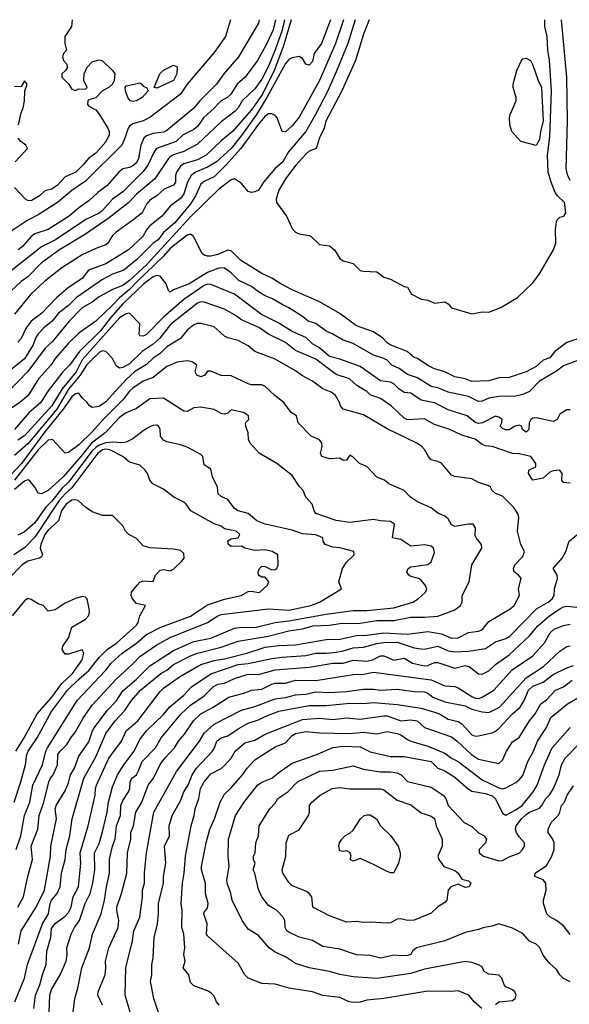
# Model space of a CAD drawing. Header units: metres. Extents: x -46681 to -43747, y -240911 to -237677.
# Tile 746 of 1056: x -46336 to -46255, y -237822 to -237677. Entities that reach past the tile are written whole.
import ezdxf

# ---------------------------------------------------------------- set-up
doc = ezdxf.new("R2010")
doc.units = ezdxf.units.M
doc.layers.add('CONTOUR_INDEX', color=1, linetype='Continuous')
doc.layers.add('CONTOUR_INTER', color=3, linetype='Continuous')

msp = doc.modelspace()

# ---------------------------------------------------------------- linework, layer by layer
at = {"layer": 'CONTOUR_INDEX'}
for points, elevation in [([(-46295.75, -237676.52), (-46296.95, -237680.52), (-46298.26, -237684.02), (-46300.01, -237687.52), (-46301.6, -237689.83), (-46304.4, -237693.02), (-46306.1, -237694.41), (-46308.32, -237696.52), (-46309.6, -237697.2), (-46311.6, -237697.82), (-46312.1, -237698.16), (-46312.66, -237699.02), (-46312.82, -237699.52), (-46312.85, -237700.52), (-46313.1, -237700.96), (-46314.48, -237701.52), (-46315.6, -237702.53), (-46316.6, -237703.18), (-46317.1, -237703.74), (-46317.74, -237705.02), (-46319.1, -237706.14), (-46321.6, -237707.91), (-46322.1, -237708.38), (-46322.79, -237709.52), (-46323.1, -237709.75), (-46324.6, -237710.3), (-46326.6, -237711.25), (-46329.6, -237713.13), (-46332.1, -237715.12), (-46334.15, -237717.02), (-46336.6, -237719.97)], 85), ([(-46328.05, -237676.52), (-46328.17, -237677.52), (-46329.16, -237679.02), (-46329.17, -237680.02), (-46328.89, -237681.02), (-46329.34, -237681.52), (-46329.5, -237682.02), (-46329.37, -237682.52), (-46328.93, -237683.02), (-46328.76, -237683.52), (-46329.06, -237684.02), (-46329.6, -237684.52), (-46329.6, -237685.02), (-46328.6, -237686), (-46328.1, -237686.79), (-46327.6, -237686.95), (-46327.1, -237686.74), (-46326.1, -237686.78), (-46325.84, -237686.52), (-46326.37, -237685.52), (-46326.31, -237684.52), (-46325.84, -237683.52), (-46325.1, -237682.73), (-46324.1, -237682.44), (-46323.6, -237682.58), (-46322.1, -237684.02), (-46321.77, -237684.52), (-46321.89, -237685.52), (-46322.12, -237686.02), (-46322.6, -237686.47), (-46323.61, -237687.02), (-46324.6, -237688.07), (-46325.6, -237688.34), (-46325.75, -237688.52), (-46325.81, -237689.02), (-46325.6, -237689.27), (-46324.6, -237689.81), (-46324.1, -237690.48), (-46322.83, -237692.52), (-46322.6, -237693.02), (-46322.62, -237693.52), (-46323.1, -237694.56), (-46324.6, -237696.21), (-46325.65, -237697.02), (-46326.48, -237698.02), (-46327.55, -237699.02), (-46329.1, -237699.74), (-46330.3, -237701.02), (-46331.1, -237701.54), (-46332.1, -237701.8), (-46332.89, -237702.52), (-46334.1, -237703.24), (-46334.6, -237703.23), (-46334.98, -237703.02), (-46336.6, -237701.29)], 90), ([(-46313.72, -237683.52), (-46313.1, -237683.22), (-46312.6, -237683.46), (-46312.64, -237684.52), (-46313.1, -237685.49), (-46315.6, -237686.61), (-46315.98, -237686.52), (-46315.12, -237684.52), (-46314.6, -237683.98), (-46313.72, -237683.52)], 90), ([(-46335.99, -237692.02), (-46335.6, -237690.25), (-46335.29, -237689.52), (-46335.1, -237688.52), (-46335.04, -237687.02), (-46334.71, -237686.02), (-46335.1, -237685.57), (-46335.6, -237686.36), (-46336.6, -237686.41)], 90), ([(-46318.9, -237686.02), (-46318.1, -237685.85), (-46317.79, -237686.02), (-46317.6, -237686.33), (-46317.1, -237686.55), (-46316.88, -237687.02), (-46317.72, -237688.02), (-46318.56, -237688.52), (-46319.1, -237688.61), (-46319.49, -237688.52), (-46319.87, -237688.02), (-46320.2, -237687.02), (-46320.23, -237686.52), (-46320.1, -237686.3), (-46318.9, -237686.02)], 90), ([(-46336.48, -237697.52), (-46334.67, -237695.52), (-46334.9, -237695.02), (-46335.62, -237694.52), (-46336.05, -237694.02)], 90), ([(-46253.6, -237726.88), (-46255.6, -237727.63), (-46256.6, -237728.39), (-46259.1, -237729.9), (-46260.6, -237731.4), (-46261.6, -237731.87), (-46262.6, -237732.12), (-46265.1, -237732.15), (-46266.6, -237732.4), (-46267.6, -237732.82), (-46268.1, -237732.88), (-46269.6, -237732.16), (-46272.6, -237731.5), (-46274.1, -237730.87), (-46275.1, -237730.68), (-46277.1, -237729.38), (-46278.6, -237728.9), (-46279.83, -237728.02), (-46280.92, -237727.52), (-46281.6, -237726.8), (-46282.09, -237726.52), (-46283.6, -237726.07), (-46286.6, -237724.34), (-46288.1, -237723.83), (-46289.6, -237722.94), (-46290.6, -237722.52), (-46292.1, -237721.39), (-46293.24, -237721.02), (-46294.1, -237720.33), (-46296.1, -237719.04), (-46297.1, -237718.59), (-46298.6, -237717.67), (-46299.6, -237717.3), (-46300.6, -237716.7), (-46301.6, -237715.89), (-46303.46, -237715.02), (-46304.6, -237713.91), (-46305.6, -237713.19), (-46306.1, -237713.14), (-46306.6, -237713.26), (-46308.1, -237713.84), (-46310.79, -237715.52), (-46313.1, -237716.38), (-46313.6, -237716.77), (-46313.84, -237716.52), (-46314.19, -237715.52), (-46315.1, -237714.39), (-46315.6, -237714.31), (-46316.1, -237714.48), (-46317.5, -237715.52), (-46320.6, -237718.46), (-46322.42, -237720.52), (-46323.93, -237722.52), (-46326.98, -237725.52), (-46328.45, -237727.52), (-46329.46, -237728.52), (-46331.74, -237731.52), (-46332.71, -237733.02), (-46334.41, -237734.52), (-46336.6, -237737.01)], 80), ([(-46335.99, -237813.02), (-46335.6, -237811.02), (-46333.37, -237807.52), (-46332.13, -237805.02), (-46331.26, -237800.02), (-46331.24, -237798.52), (-46330.37, -237794.52), (-46330.6, -237793.02), (-46330.43, -237792.52), (-46329.1, -237790.35), (-46328.6, -237789.17), (-46328.33, -237788.02), (-46327.75, -237787.02), (-46327.1, -237785.27), (-46325.6, -237783.12), (-46325.08, -237781.52), (-46324.8, -237781.02), (-46322.91, -237778.52), (-46321.6, -237777.11), (-46320.6, -237775.59), (-46318.6, -237773.9), (-46316.6, -237771.92), (-46313.1, -237769.67), (-46310.1, -237768.34), (-46307.6, -237767.85), (-46304.1, -237766.36), (-46303.1, -237766.18), (-46301.1, -237766.23), (-46298.1, -237765.5), (-46296.1, -237765.28), (-46290.6, -237764.28), (-46286.6, -237763.72), (-46284.6, -237763.72), (-46280.6, -237763.36), (-46277.83, -237762.52), (-46277.01, -237762.02), (-46275.92, -237761.02), (-46275.76, -237760.52), (-46275.99, -237760.02), (-46276.6, -237759.27), (-46277, -237759.02), (-46278.1, -237758.72), (-46278.42, -237758.52), (-46278.7, -237758.02), (-46278.51, -237757.52), (-46278.1, -237757.31), (-46275.6, -237756.93), (-46275.1, -237756.56), (-46274.6, -237755.16), (-46274.74, -237754.52), (-46275.1, -237754.23), (-46276.1, -237754.03), (-46278.1, -237754.24), (-46279.6, -237753.24), (-46280.82, -237753.02), (-46280.53, -237751.02), (-46281.1, -237750.62), (-46282.6, -237750.51), (-46283.6, -237750.3), (-46287.1, -237750.75), (-46289.1, -237750.44), (-46292.1, -237749.43), (-46292.39, -237749.02), (-46292.66, -237748.02), (-46293.58, -237747.02), (-46294, -237746.02), (-46294.6, -237745.38), (-46295.6, -237743.82), (-46297.87, -237742.02), (-46300.5, -237740.52), (-46301.81, -237739.02), (-46302.07, -237738.52), (-46302.11, -237737.52), (-46302.47, -237736.52), (-46302.49, -237736.02), (-46302.01, -237735.52), (-46302.05, -237735.02), (-46302.81, -237734.52), (-46304.6, -237734.1), (-46305.1, -237734.59), (-46305.6, -237734.78), (-46306.1, -237734.66), (-46307.1, -237734.07), (-46309.1, -237733.73), (-46310.1, -237733.84), (-46311.1, -237734.34), (-46311.6, -237734.31), (-46314.6, -237732.39), (-46316.6, -237732.51), (-46318.6, -237733.93), (-46320.1, -237734.56), (-46321.1, -237735.24), (-46323.22, -237737.52), (-46325.21, -237739.02), (-46326.78, -237741.02), (-46329.42, -237744.02), (-46331.6, -237746.03), (-46332.6, -237746.51), (-46333.1, -237746.41), (-46333.58, -237745.52), (-46334.42, -237744.52), (-46334.6, -237744.44), (-46335.1, -237744.64), (-46336.6, -237745.9)], 75), ([(-46323.58, -237822.02), (-46324.26, -237820.52), (-46324.22, -237820.02), (-46323.21, -237817.52), (-46323.08, -237816.52), (-46323.17, -237815.52), (-46322.66, -237813.52), (-46321.28, -237810.52), (-46321.17, -237809.52), (-46321.49, -237808.02), (-46321.47, -237807.52), (-46320.79, -237805.52), (-46319.99, -237802.52), (-46319.9, -237799.52), (-46319.42, -237797.52), (-46319.42, -237796.52), (-46319.02, -237795.52), (-46318.66, -237793.52), (-46317.81, -237792.02), (-46316.86, -237789.52), (-46316.09, -237788.52), (-46315.1, -237786.47), (-46314.4, -237785.52), (-46312.99, -237784.02), (-46312.4, -237783.02), (-46311.51, -237782.02), (-46310.19, -237780.02), (-46309.1, -237779.02), (-46307.25, -237778.02), (-46304.96, -237776.52), (-46302.6, -237775.9), (-46301.6, -237775.49), (-46300.1, -237775.35), (-46298.6, -237774.61), (-46298.1, -237774.49), (-46296.6, -237774.49), (-46295.1, -237774.04), (-46292.1, -237774.06), (-46286.6, -237773.19), (-46285.1, -237773.14), (-46283.6, -237772.85), (-46275.1, -237773.99), (-46273.1, -237774.85), (-46271.6, -237774.98), (-46271.1, -237775.14), (-46269.1, -237776.45), (-46268.6, -237776.67), (-46268.1, -237776.71), (-46267.6, -237776.55), (-46265.87, -237775.52), (-46263.18, -237772.52), (-46260.1, -237770.43), (-46258.38, -237768.52), (-46257.54, -237767.02), (-46256.94, -237766.52), (-46255.6, -237765.97), (-46254.6, -237765.76)], 80), ([(-46265.6, -237821.91), (-46265.1, -237821.5), (-46263.1, -237821.31), (-46262.73, -237821.02), (-46262.58, -237820.52), (-46262.74, -237820.02), (-46263.1, -237819.73), (-46264.1, -237819.29), (-46264.35, -237819.02), (-46264.7, -237818.02), (-46265.1, -237817.6), (-46266.6, -237817.42), (-46267.29, -237817.02), (-46267.6, -237816.36), (-46268.1, -237816.07), (-46269.1, -237815.7), (-46270.1, -237815.57), (-46276.1, -237816.67), (-46278.1, -237817.32), (-46283.1, -237818.05), (-46286.6, -237817.84), (-46288.6, -237817.49), (-46290.1, -237817.03), (-46293.1, -237816.51), (-46295.1, -237815.86), (-46296.6, -237814.87), (-46298.1, -237814.17), (-46299.01, -237813.52), (-46300.6, -237811.72), (-46302.1, -237810.78), (-46303, -237809.52), (-46304.45, -237806.52), (-46304.66, -237805.52), (-46305.21, -237804.02), (-46305.25, -237803.52), (-46304.93, -237801.52), (-46305.08, -237800.02), (-46305.03, -237797.52), (-46303.95, -237794.02), (-46302.7, -237792.02), (-46300.71, -237789.52), (-46300.1, -237789.07), (-46298.6, -237788.52), (-46297.4, -237787.52), (-46295.6, -237786.27), (-46292.1, -237785.06), (-46289.6, -237783.97), (-46288.1, -237783.76), (-46285.6, -237783.87), (-46284.1, -237784.62), (-46281.1, -237785.3), (-46279.1, -237785.29), (-46275.1, -237786.02), (-46274.1, -237787.01), (-46273.1, -237787.42), (-46271.6, -237788.36), (-46269.6, -237790.12), (-46269.1, -237790.41), (-46267.1, -237790.76), (-46266.1, -237791.1), (-46265.6, -237791.55), (-46264.6, -237793.66), (-46264.1, -237793.94), (-46262.6, -237793.16), (-46261.68, -237792.52), (-46260.07, -237790.52), (-46259.46, -237789.52), (-46258.38, -237786.52), (-46257.24, -237784.02), (-46254.6, -237781)], 85)]:
    msp.add_lwpolyline(points, dxfattribs=dict(at, elevation=elevation))
at = {"layer": 'CONTOUR_INTER'}
for points, elevation in [([(-46298.08, -237676.52), (-46298.42, -237678.02), (-46299.35, -237680.02), (-46300.74, -237682.52), (-46302.53, -237685.02), (-46303.73, -237686.02), (-46304.65, -237687.52), (-46305.1, -237687.98), (-46306.1, -237688.52), (-46306.6, -237688.99), (-46307.1, -237689.6), (-46308.7, -237691.02), (-46309.6, -237692.28), (-46310.1, -237692.74), (-46311.7, -237693.52), (-46312.71, -237694.52), (-46315.61, -237695.52), (-46315.98, -237696.02), (-46316.92, -237698.02), (-46317.6, -237698.92), (-46320.6, -237701.93), (-46322.1, -237703.02), (-46323.6, -237704.71), (-46324.1, -237705.08), (-46326.05, -237706.02), (-46330.53, -237709.02), (-46332.6, -237710.05), (-46338.26, -237714.52)], 87), ([(-46286.33, -237676.52), (-46287.42, -237680.02), (-46289.1, -237684.2), (-46290.37, -237687.02), (-46292.16, -237690.52), (-46293.6, -237693.02), (-46296.16, -237696.02), (-46296.98, -237697.52), (-46298.16, -237698.52), (-46299.85, -237700.52), (-46300.6, -237701.67), (-46301.1, -237701.95), (-46301.6, -237702.04), (-46302.1, -237701.87), (-46303.1, -237700.69), (-46304.1, -237700.03), (-46304.6, -237700.14), (-46306.44, -237701.52), (-46310.6, -237705.62), (-46317.1, -237712.72), (-46319.6, -237715.03), (-46320.6, -237715.76), (-46322.1, -237716.37), (-46324.1, -237717.45), (-46325.1, -237718.2), (-46326.6, -237719.04), (-46328.5, -237721.02), (-46330.98, -237724.02), (-46332.05, -237725.02), (-46334.6, -237728.46), (-46337.6, -237731.56)], 82), ([(-46288.02, -237676.52), (-46289.22, -237680.02), (-46291.6, -237685.52), (-46294.6, -237690.91), (-46295.6, -237692.21), (-46296.6, -237693.09), (-46297.1, -237693.03), (-46297.82, -237691.02), (-46298.1, -237690.68), (-46298.6, -237690.41), (-46299.1, -237690.41), (-46299.6, -237690.77), (-46300.6, -237691.96), (-46303.18, -237695.52), (-46305.39, -237698.02), (-46307.1, -237699.72), (-46308.6, -237700.39), (-46309.1, -237700.82), (-46309.89, -237702.52), (-46310.6, -237703.69), (-46312.92, -237706.52), (-46314.6, -237707.95), (-46315.4, -237709.02), (-46316.1, -237709.53), (-46318.6, -237711.97), (-46320.46, -237713.52), (-46322.1, -237714.08), (-46323.6, -237714.9), (-46327.45, -237717.52), (-46328.6, -237718.73), (-46330.1, -237719.83), (-46331.02, -237721.02), (-46332.25, -237722.02), (-46333.1, -237722.9), (-46333.46, -237723.52), (-46333.8, -237724.52), (-46335.1, -237726.58), (-46337.1, -237728.2)], 83), ([(-46296.73, -237676.52), (-46297.1, -237678.05), (-46298.1, -237680.96), (-46299.1, -237683.39), (-46300.1, -237685.31), (-46301.1, -237686.71), (-46303, -237688.52), (-46303.56, -237689.52), (-46304.02, -237690.02), (-46306.1, -237691.61), (-46309.6, -237694.89), (-46311.6, -237695.98), (-46313.1, -237696.47), (-46313.6, -237696.78), (-46313.86, -237697.02), (-46315.86, -237700.02), (-46318.6, -237702.26), (-46319.73, -237703.52), (-46322.6, -237705.77), (-46326.1, -237708.19), (-46329.93, -237710.52), (-46332.6, -237712.44), (-46334.6, -237714.47), (-46335.6, -237715.18), (-46337.1, -237716.59)], 86), ([(-46304.71, -237676.52), (-46305.47, -237679.02), (-46307.1, -237681.37), (-46311.08, -237686.02), (-46312.08, -237687.52), (-46316.6, -237690.95), (-46317.6, -237691.43), (-46319.1, -237691.88), (-46319.6, -237692.23), (-46319.81, -237692.52), (-46320.29, -237694.02), (-46320.75, -237695.02), (-46326.1, -237700.34), (-46328.1, -237701.75), (-46330.22, -237703.52), (-46333.1, -237705.34), (-46334.6, -237706.13), (-46337.1, -237707.78)], 89), ([(-46289.95, -237676.52), (-46291.28, -237680.02), (-46292.37, -237681.52), (-46292.6, -237682.67), (-46293.1, -237683.21), (-46293.6, -237683.08), (-46294.1, -237682.23), (-46294.6, -237681.93), (-46295.6, -237682.14), (-46296.1, -237682.38), (-46296.6, -237682.97), (-46299.35, -237688.02), (-46300.9, -237690.52), (-46303.1, -237693.61), (-46304.63, -237695.52), (-46306.79, -237697.52), (-46308.1, -237698.29), (-46309.89, -237699.02), (-46310.52, -237699.52), (-46311.05, -237700.52), (-46311.6, -237702.24), (-46312.1, -237702.93), (-46313.55, -237704.02), (-46314.84, -237705.52), (-46316.67, -237707.02), (-46317.12, -237707.52), (-46317.64, -237708.52), (-46319.78, -237710.52), (-46323.1, -237712.55), (-46325.67, -237713.52), (-46326.6, -237714.73), (-46328.6, -237716.06), (-46330.34, -237717.52), (-46332.6, -237719.88), (-46334.1, -237721.02), (-46334.84, -237722.02), (-46335.6, -237723.57), (-46336.1, -237724.15)], 84), ([(-46300.5, -237676.52), (-46300.6, -237677.04), (-46303.52, -237682.02), (-46305.69, -237684.52), (-46306.76, -237686.02), (-46309.26, -237688.52), (-46310.1, -237689.6), (-46314.1, -237692.9), (-46314.6, -237693.11), (-46316.1, -237693.3), (-46317.1, -237693.68), (-46317.48, -237694.02), (-46317.94, -237695.02), (-46318.26, -237697.02), (-46318.6, -237697.66), (-46319.1, -237698.11), (-46319.6, -237698.34), (-46320.6, -237698.54), (-46321.18, -237699.02), (-46322.92, -237701.02), (-46324.28, -237702.02), (-46325.6, -237703.27), (-46327.1, -237704.29), (-46328.52, -237705.52), (-46331.6, -237707.47), (-46333.6, -237708.14), (-46334.1, -237708.52), (-46335.39, -237710.02), (-46336.02, -237710.52)], 88), ([(-46284.24, -237676.52), (-46285.1, -237678.68), (-46286.29, -237682.52), (-46288.3, -237687.02), (-46290.63, -237691.52), (-46290.87, -237692.52), (-46291.6, -237693.94), (-46292.05, -237695.52), (-46293.1, -237695.94), (-46293.6, -237696.36), (-46295.08, -237698.02), (-46296.58, -237700.02), (-46297.6, -237701.69), (-46297.97, -237703.02), (-46297.94, -237703.52), (-46296.47, -237705.52), (-46295.6, -237707.34), (-46295.1, -237707.88), (-46294.6, -237708.14), (-46293.1, -237708.37), (-46292.8, -237708.52), (-46291.6, -237709.73), (-46290.1, -237709.92), (-46289.39, -237710.52), (-46288.6, -237711.77), (-46288.1, -237712.11), (-46286.6, -237712.5), (-46285.6, -237713.53), (-46285.1, -237713.66), (-46283.1, -237713.74), (-46282.1, -237714.51), (-46281.1, -237714.84), (-46279.1, -237715.92), (-46278.59, -237716.02), (-46277.99, -237717.02), (-46276.6, -237717.77), (-46275.6, -237717.93), (-46274.6, -237718.36), (-46273.1, -237718.19), (-46272.6, -237718.49), (-46272.1, -237719.04), (-46269.1, -237719.95), (-46267.6, -237719.67), (-46266.6, -237719.68), (-46264.85, -237719.02), (-46262.35, -237717.52), (-46260.1, -237715.36), (-46259.1, -237714.04), (-46257.07, -237710.52), (-46256.72, -237709.52), (-46256.77, -237707.52), (-46256.6, -237706.35), (-46256.46, -237706.02), (-46256.1, -237705.68), (-46255.53, -237705.52), (-46255.25, -237705.02), (-46255.46, -237703.52), (-46256.49, -237702.52), (-46256.8, -237702.02), (-46257.42, -237700.52), (-46257.83, -237699.02), (-46257.94, -237696.52), (-46257.6, -237693.82), (-46257.33, -237687.02), (-46257.63, -237682.52), (-46257.91, -237681.02), (-46257.97, -237679.02), (-46258.34, -237677.52), (-46258.34, -237676.52)], 81), ([(-46254.6, -237700.28), (-46254.96, -237699.52), (-46255.19, -237698.52), (-46254.99, -237691.52), (-46255.09, -237685.02), (-46255.9, -237676.52)], 82), ([(-46261.79, -237682.52), (-46261.6, -237682.28), (-46261.1, -237682.22), (-46260.46, -237682.52), (-46260.1, -237683.22), (-46259.33, -237685.52), (-46258.81, -237686.52), (-46258.6, -237691.52), (-46258.99, -237693.02), (-46259.1, -237694.2), (-46259.6, -237695.11), (-46261.86, -237694.52), (-46263.19, -237693.02), (-46263.49, -237692.02), (-46263.57, -237691.02), (-46263.45, -237690.52), (-46262.58, -237688.52), (-46262.58, -237688.02), (-46262.99, -237686.52), (-46262.99, -237686.02), (-46262.45, -237684.02), (-46261.79, -237682.52)], 81), ([(-46253.18, -237723.52), (-46255.1, -237724.2), (-46256.86, -237725.52), (-46257.6, -237726.45), (-46258.6, -237726.78), (-46259.6, -237727.74), (-46261.1, -237728.49), (-46263.6, -237729.35), (-46265.1, -237729.4), (-46266.6, -237729.82), (-46269.1, -237729.91), (-46270.1, -237729.52), (-46271.6, -237729.27), (-46273.08, -237728.52), (-46274.6, -237728.07), (-46275.6, -237727.58), (-46277.1, -237726.54), (-46277.6, -237726.4), (-46278.64, -237725.52), (-46281.16, -237724.52), (-46281.6, -237724.25), (-46282.23, -237723.52), (-46283.6, -237722.62), (-46286.1, -237721.72), (-46288.6, -237719.89), (-46291.6, -237718.19), (-46295.6, -237716.38), (-46297.29, -237715.52), (-46298.6, -237714.68), (-46300.1, -237713.99), (-46303.23, -237712.02), (-46304.6, -237710.62), (-46305.1, -237710.57), (-46306.6, -237711.2), (-46307.6, -237711.43), (-46308.1, -237711.45), (-46308.6, -237711.3), (-46308.91, -237711.02), (-46310.15, -237708.52), (-46310.6, -237708.18), (-46311.1, -237708.34), (-46313.6, -237710.28), (-46314.6, -237711.43), (-46318.6, -237715.25), (-46319.6, -237716.37), (-46321.1, -237717.57), (-46322.1, -237718.68), (-46324.6, -237721.04), (-46327.1, -237722.8), (-46328.6, -237724.27), (-46330.59, -237726.52), (-46331.24, -237727.52), (-46333.06, -237729.52), (-46334.58, -237732.02), (-46335.8, -237733.02), (-46338.1, -237734.6)], 81), ([(-46254.6, -237734.1), (-46255.1, -237734.1), (-46256.1, -237734.76), (-46256.52, -237735.52), (-46257.1, -237735.85), (-46259.6, -237735.32), (-46260.1, -237735.35), (-46260.38, -237735.52), (-46260.67, -237736.02), (-46260.69, -237737.02), (-46261.1, -237737.4), (-46261.63, -237737.02), (-46261.79, -237736.52), (-46262.1, -237736.39), (-46262.69, -237736.52), (-46263.6, -237737.05), (-46264.1, -237737.05), (-46264.6, -237736.86), (-46264.92, -237736.52), (-46264.69, -237736.02), (-46264.63, -237735.52), (-46265.1, -237735.21), (-46265.6, -237735.07), (-46267.53, -237736.02), (-46268.1, -237736.12), (-46268.6, -237735.99), (-46269.79, -237735.02), (-46272.6, -237734.13), (-46274.6, -237733.08), (-46276.6, -237732.67), (-46278.1, -237731.68), (-46279.1, -237731.54), (-46279.9, -237731.02), (-46280.6, -237730.28), (-46281.1, -237730.05), (-46282.6, -237729.83), (-46285.6, -237727.71), (-46288.6, -237726.63), (-46290.1, -237726.23), (-46291.6, -237724.95), (-46292.6, -237724.36), (-46293.6, -237723.42), (-46295.6, -237722.57), (-46297.6, -237721.32), (-46300.14, -237720.02), (-46304.14, -237717.02), (-46307.6, -237715.6), (-46308.1, -237715.57), (-46308.6, -237715.74), (-46311.6, -237717.81), (-46314.6, -237720.45), (-46317.08, -237723.02), (-46317.6, -237723.24), (-46318.1, -237723.19), (-46318.21, -237723.02), (-46318.1, -237721.43), (-46319.6, -237719.86), (-46320.1, -237719.94), (-46321.1, -237720.55), (-46326.6, -237726.73), (-46327.48, -237728.52), (-46329.57, -237731.02), (-46331.06, -237733.52), (-46335.1, -237737.95), (-46336.1, -237738.6)], 79), ([(-46254.6, -237744.95), (-46255.6, -237744.84), (-46255.83, -237744.52), (-46255.8, -237743.52), (-46256.1, -237743.04), (-46257.1, -237743.12), (-46257.6, -237743.32), (-46258.6, -237744.22), (-46260.1, -237744.5), (-46260.76, -237743.52), (-46260.68, -237743.02), (-46259.68, -237742.52), (-46259.65, -237742.02), (-46260.39, -237741.02), (-46262.1, -237740.63), (-46263.1, -237740.56), (-46266.1, -237739.54), (-46267.1, -237739.41), (-46267.6, -237739.23), (-46268.6, -237738.46), (-46270.6, -237737.87), (-46272.33, -237737.02), (-46274.6, -237736.26), (-46276.1, -237735.45), (-46278.6, -237735.57), (-46279.1, -237735.35), (-46281.03, -237733.52), (-46282.6, -237732.46), (-46284.1, -237731.92), (-46284.6, -237731.41), (-46286.05, -237730.52), (-46287.17, -237729.52), (-46289.1, -237728.9), (-46292.1, -237726.66), (-46295.1, -237725.34), (-46296.6, -237724.19), (-46299.1, -237722.96), (-46300.45, -237722.02), (-46303.1, -237720.84), (-46304.1, -237720.08), (-46305.6, -237719.27), (-46308.6, -237718.2), (-46309.1, -237718.19), (-46309.6, -237718.35), (-46313.56, -237721.52), (-46315.16, -237723.52), (-46316.1, -237724.4), (-46317.75, -237725.52), (-46319.6, -237727.31), (-46320.6, -237727.86), (-46321.1, -237727.95), (-46321.6, -237727.61), (-46322.1, -237726.55), (-46323.1, -237725.53), (-46323.6, -237725.39), (-46324.1, -237725.67), (-46325.95, -237727.52), (-46326.87, -237729.02), (-46328.6, -237731.05), (-46330.35, -237734.02), (-46334.6, -237739.15), (-46336.6, -237740.84)], 78), ([(-46333.74, -237822.52), (-46333.47, -237820.52), (-46332.86, -237819.02), (-46332.47, -237817.52), (-46331.92, -237816.02), (-46331.81, -237814.02), (-46331.21, -237812.02), (-46331.1, -237810.67), (-46330.6, -237809.95), (-46329.1, -237808.89), (-46328.6, -237808.31), (-46328.23, -237807.52), (-46327.9, -237806.02), (-46327.12, -237804.52), (-46326.79, -237801.02), (-46326.89, -237799.52), (-46325.69, -237795.52), (-46324.67, -237791.02), (-46324.63, -237790.02), (-46324.48, -237789.52), (-46322.66, -237785.52), (-46320.77, -237783.02), (-46320.11, -237781.52), (-46318.4, -237780.02), (-46315.1, -237775.71), (-46314.6, -237775.22), (-46312.26, -237773.52), (-46309.1, -237771.72), (-46307.1, -237771.11), (-46305.6, -237770.86), (-46302.3, -237770.02), (-46299.6, -237769.18), (-46297.6, -237768.93), (-46295.1, -237768.82), (-46290.6, -237768), (-46288.6, -237767.99), (-46286.1, -237767.41), (-46284.6, -237767.4), (-46282.1, -237767.04), (-46278.6, -237767.25), (-46275.6, -237766.82), (-46273.6, -237767.2), (-46272.1, -237767.81), (-46271.1, -237767.78), (-46269.6, -237767), (-46268.1, -237766.79), (-46267.6, -237766.59), (-46266.6, -237765.39), (-46263.47, -237763.52), (-46262.86, -237763.02), (-46262.07, -237761.52), (-46262.21, -237760.52), (-46261.85, -237759.02), (-46262.24, -237758.52), (-46262.87, -237758.02), (-46262.97, -237757.52), (-46262.76, -237757.02), (-46261.6, -237755.78), (-46261.32, -237755.02), (-46261.88, -237754.02), (-46262.38, -237752.02), (-46262.17, -237750.02), (-46262.28, -237749.52), (-46262.91, -237748.52), (-46264.6, -237746.87), (-46265.6, -237746.46), (-46266.13, -237746.02), (-46266.37, -237745.52), (-46266.6, -237745.36), (-46268.1, -237744.87), (-46269.1, -237744.3), (-46271.6, -237743.97), (-46272.1, -237743.76), (-46273.6, -237741.99), (-46274.1, -237741.73), (-46275.1, -237741.48), (-46275.52, -237741.02), (-46276.1, -237739.96), (-46276.49, -237739.52), (-46277.22, -237739.02), (-46281.6, -237736.9), (-46285.1, -237734.85), (-46288.07, -237734.02), (-46288.48, -237733.52), (-46288.61, -237733.02), (-46289.21, -237732.02), (-46289.88, -237731.52), (-46291.1, -237731.01), (-46292.6, -237729.87), (-46294.1, -237729.11), (-46295.1, -237728.35), (-46298.1, -237726.64), (-46301.1, -237725.5), (-46302.1, -237724.69), (-46303.6, -237723.86), (-46305.1, -237723.48), (-46305.6, -237723.23), (-46307.1, -237721.85), (-46309.1, -237721.37), (-46309.6, -237721.36), (-46310.1, -237721.55), (-46311.1, -237722.37), (-46312.1, -237723.6), (-46314.1, -237724.83), (-46315.1, -237725.82), (-46316.1, -237726.48), (-46317.1, -237727.43), (-46318.86, -237728.52), (-46320.1, -237729.62), (-46323.1, -237732.95), (-46324.1, -237733.62), (-46325.1, -237733.79), (-46325.52, -237733.52), (-46325.84, -237733.02), (-46326.6, -237732.37), (-46327.1, -237731.67), (-46327.6, -237731.76), (-46328.1, -237732.18), (-46329.38, -237734.02), (-46332.1, -237737.35), (-46335.56, -237742.02), (-46337.1, -237743.71)], 77), ([(-46336.53, -237821.52), (-46335.12, -237818.02), (-46334.68, -237816.02), (-46332.43, -237810.02), (-46331.56, -237808.52), (-46331.32, -237807.02), (-46331.1, -237806.5), (-46330.27, -237805.52), (-46329.83, -237804.52), (-46329.66, -237802.52), (-46329.1, -237800.52), (-46328.97, -237799.02), (-46328.43, -237797.02), (-46328.07, -237794.52), (-46326.37, -237788.52), (-46324.6, -237785.33), (-46323.1, -237781.89), (-46321.72, -237780.02), (-46320.31, -237778.52), (-46319.31, -237777.02), (-46317.98, -237775.52), (-46314.97, -237773.02), (-46314.1, -237772.53), (-46313.1, -237771.73), (-46310.6, -237770.42), (-46309.6, -237770.05), (-46306.1, -237769.18), (-46303.6, -237768.28), (-46299.14, -237767.52), (-46296.1, -237766.76), (-46294.1, -237766.47), (-46292.57, -237766.02), (-46290.1, -237765.89), (-46288.6, -237765.67), (-46285.6, -237765.61), (-46283.1, -237765.24), (-46280.6, -237765.24), (-46278.1, -237764.75), (-46276.1, -237764.75), (-46274.1, -237764.59), (-46271.6, -237763.63), (-46270.8, -237763.02), (-46270.55, -237762.52), (-46270.54, -237761.52), (-46269.51, -237759.52), (-46269.11, -237757.02), (-46267.65, -237754.52), (-46267.66, -237754.02), (-46268.47, -237753.02), (-46268.6, -237752.69), (-46268.57, -237751.52), (-46268.89, -237751.02), (-46269.6, -237750.98), (-46271.6, -237751.32), (-46272.1, -237751.1), (-46272.6, -237750.22), (-46273.1, -237749.84), (-46274.1, -237749.39), (-46275.1, -237748.58), (-46277.1, -237747.7), (-46278.14, -237747.02), (-46279.1, -237746.01), (-46281.37, -237745.02), (-46281.99, -237744.52), (-46283.1, -237744.05), (-46284.6, -237742.5), (-46285.67, -237742.02), (-46286.6, -237741.1), (-46287.1, -237740.82), (-46287.6, -237741.54), (-46288.1, -237741.62), (-46288.6, -237741.26), (-46290.1, -237741.33), (-46291.26, -237741.02), (-46291.42, -237740.52), (-46291.17, -237739.52), (-46291.23, -237739.02), (-46291.6, -237738.54), (-46292.83, -237738.02), (-46294.74, -237736.02), (-46294.99, -237735.02), (-46295.77, -237734.52), (-46296.84, -237733.02), (-46298.17, -237732.02), (-46299.6, -237730.69), (-46300.1, -237730.41), (-46301.6, -237730.42), (-46302.1, -237730.29), (-46304.6, -237729.08), (-46306.1, -237729.06), (-46307.6, -237728.43), (-46308.1, -237728.43), (-46308.5, -237729.02), (-46309.1, -237729.26), (-46309.67, -237729.02), (-46309.94, -237728.52), (-46309.66, -237727.52), (-46310.37, -237727.02), (-46311.1, -237726.86), (-46312.6, -237727.09), (-46314.1, -237727.74), (-46316.1, -237729.32), (-46317.6, -237729.89), (-46319.1, -237730.91), (-46319.6, -237731.36), (-46320.6, -237732.66), (-46323.52, -237735.52), (-46325.1, -237737.35), (-46327.1, -237739.3), (-46328.6, -237740.4), (-46329.1, -237740.5), (-46330.98, -237738.52), (-46331.6, -237738.58), (-46333.1, -237740.04), (-46336.56, -237744.52)], 76), ([(-46336.07, -237807.52), (-46335.26, -237806.02), (-46334.62, -237803.02), (-46333.92, -237800.52), (-46334.13, -237798.52), (-46333.12, -237796.02), (-46332.96, -237794.02), (-46332.24, -237792.02), (-46331.5, -237789.02), (-46331.27, -237788.52), (-46330.86, -237788.02), (-46330.23, -237786.52), (-46330.18, -237785.02), (-46329.86, -237784.52), (-46328.87, -237783.52), (-46328.28, -237782.52), (-46327.6, -237781.66), (-46326.42, -237779.52), (-46325.1, -237777.74), (-46321.6, -237773.87), (-46319.1, -237771.61), (-46318.09, -237770.52), (-46315.6, -237768.82), (-46313.6, -237767.72), (-46308.11, -237765.52), (-46306.6, -237764.52), (-46306.1, -237764.32), (-46299.1, -237763.48), (-46296.1, -237763.68), (-46292.88, -237763.02), (-46291.6, -237762.52), (-46288.35, -237760.52), (-46288.71, -237759.52), (-46288.17, -237757.52), (-46287.6, -237756.63), (-46286.45, -237755.52), (-46286.53, -237755.02), (-46288.6, -237754.49), (-46289.6, -237754.4), (-46290.76, -237754.02), (-46291.05, -237753.52), (-46291.09, -237753.02), (-46292.1, -237752.56), (-46294.1, -237752.4), (-46295.6, -237751.89), (-46299.6, -237751.02), (-46300.81, -237750.52), (-46302.1, -237749.43), (-46303.6, -237749.05), (-46304.1, -237748.69), (-46305.1, -237747.35), (-46306.1, -237746.9), (-46306.51, -237746.52), (-46306.62, -237745.52), (-46307.35, -237744.02), (-46307.6, -237742.86), (-46308.6, -237742.26), (-46308.8, -237741.02), (-46309.1, -237740.69), (-46311.1, -237739.62), (-46312.1, -237739.26), (-46314.1, -237738.86), (-46314.6, -237738.6), (-46315.05, -237738.02), (-46315.1, -237736.95), (-46315.31, -237736.52), (-46315.6, -237736.4), (-46316.1, -237736.44), (-46316.6, -237736.65), (-46317.6, -237737.2), (-46319.1, -237738.4), (-46320.1, -237738.87), (-46320.6, -237738.97), (-46322.1, -237738.88), (-46323.1, -237738.98), (-46324.1, -237739.34), (-46324.6, -237739.67), (-46325.1, -237740.18), (-46328.6, -237744.8), (-46329.6, -237745.72), (-46331.1, -237747.63), (-46332.01, -237748.52), (-46333.6, -237750.78), (-46335.1, -237752.14), (-46336.1, -237752.62)], 74), ([(-46336.32, -237799.02), (-46335.64, -237797.02), (-46335.09, -237794.02), (-46334.32, -237792.02), (-46333.89, -237789.52), (-46332.47, -237786.52), (-46331.96, -237784.52), (-46331.71, -237784.02), (-46327.33, -237777.02), (-46323.1, -237772.57), (-46322.32, -237771.52), (-46320.7, -237770.02), (-46318.6, -237768.56), (-46317.1, -237767.31), (-46315.1, -237766.25), (-46310.6, -237764.56), (-46308.1, -237762.93), (-46305.6, -237762.07), (-46303.14, -237761.52), (-46302.1, -237760.96), (-46301.6, -237760.91), (-46300.6, -237761.1), (-46300.36, -237761.02), (-46299.27, -237760.02), (-46299.08, -237759.52), (-46299.6, -237758.83), (-46300.1, -237758.8), (-46300.59, -237758.52), (-46300.62, -237758.02), (-46300.44, -237757.52), (-46300.1, -237757.2), (-46299.6, -237757.27), (-46298.6, -237757.75), (-46298.1, -237757.71), (-46297.88, -237757.52), (-46297.68, -237757.02), (-46297.71, -237755.52), (-46298.58, -237755.02), (-46299.6, -237754.78), (-46301.1, -237754.89), (-46302.6, -237754.53), (-46303.1, -237754.26), (-46304.6, -237754.27), (-46305.01, -237754.02), (-46305.1, -237753.47), (-46304.6, -237753.16), (-46303.6, -237753.02), (-46303.33, -237752.52), (-46303.87, -237752.02), (-46305.6, -237751.71), (-46306.1, -237751.29), (-46307.1, -237750.94), (-46310.58, -237749.02), (-46311.24, -237748.02), (-46311.6, -237747.73), (-46313.08, -237747.02), (-46314.6, -237745.82), (-46316.16, -237745.02), (-46316.62, -237744.52), (-46316.98, -237743.52), (-46317.31, -237743.02), (-46318.1, -237742.28), (-46319.6, -237741.85), (-46320.58, -237741.02), (-46322.51, -237740.02), (-46323.1, -237739.94), (-46323.6, -237740.03), (-46324.26, -237740.52), (-46328.1, -237745.63), (-46329.12, -237746.52), (-46330, -237747.52), (-46333.6, -237752.94), (-46335.1, -237754.51), (-46336.67, -237755.52)], 73), ([(-46336.64, -237792.02), (-46335.66, -237789.02), (-46334.98, -237786.52), (-46334.77, -237785.02), (-46334.56, -237784.52), (-46333.22, -237782.52), (-46331.1, -237778.67), (-46328.75, -237775.52), (-46327.1, -237773.86), (-46325.6, -237772.6), (-46324.1, -237770.7), (-46322.89, -237769.52), (-46321.49, -237768.52), (-46318.6, -237765.92), (-46318.34, -237765.52), (-46318.09, -237764.52), (-46317.27, -237763.02), (-46318.6, -237762.69), (-46319.18, -237762.02), (-46319.38, -237761.52), (-46319.31, -237761.02), (-46318.5, -237760.02), (-46318.1, -237759.56), (-46317.6, -237759.35), (-46316.1, -237759.44), (-46315.76, -237758.52), (-46315.1, -237757.79), (-46314.6, -237757.68), (-46313.6, -237757.88), (-46313.1, -237757.62), (-46311.92, -237756.52), (-46311.57, -237756.02), (-46311.6, -237755.33), (-46312.1, -237754.87), (-46313.1, -237754.67), (-46316.6, -237754.51), (-46317.6, -237754.19), (-46318.6, -237753.13), (-46319.71, -237752.52), (-46320.19, -237752.02), (-46320.6, -237751.26), (-46322.1, -237749.74), (-46323.6, -237749.72), (-46325.1, -237749.2), (-46326.1, -237748.51), (-46327.21, -237747.52), (-46327.6, -237747.38), (-46328.1, -237747.43), (-46328.97, -237748.02), (-46329.66, -237749.02), (-46330.09, -237750.52), (-46331.6, -237751.88), (-46332.1, -237752.5), (-46332.71, -237754.02), (-46332.78, -237754.52), (-46332.43, -237755.52), (-46332.6, -237755.81), (-46332.88, -237756.02), (-46334.6, -237756.44), (-46335.43, -237757.02), (-46337.41, -237759.02)], 72), ([(-46331.47, -237823.02), (-46331.38, -237820.52), (-46331.1, -237819.71), (-46329.84, -237817.52), (-46328.94, -237815.52), (-46328.79, -237814.52), (-46328.87, -237813.52), (-46328.2, -237811.52), (-46327.73, -237810.52), (-46327.01, -237809.52), (-46326.14, -237807.02), (-46325.43, -237805.52), (-46325.03, -237804.02), (-46324.74, -237802.02), (-46324.77, -237799.52), (-46324.1, -237798.12), (-46323.6, -237796.44), (-46322.89, -237793.52), (-46322.73, -237792.02), (-46322.1, -237789.77), (-46321.36, -237788.02), (-46320.47, -237786.52), (-46318.94, -237784.52), (-46318.1, -237782.77), (-46317.1, -237781.52), (-46314.6, -237779.09), (-46313.7, -237778.02), (-46311.6, -237776.23), (-46310.48, -237775.02), (-46307.6, -237773.08), (-46303.6, -237771.7), (-46302.1, -237771.58), (-46298.6, -237770.84), (-46297.1, -237770.65), (-46293.6, -237770.37), (-46292.1, -237770.06), (-46290.6, -237770.06), (-46289.1, -237769.89), (-46288.1, -237769.71), (-46286.6, -237769.24), (-46285.1, -237769.17), (-46283.1, -237768.6), (-46282.1, -237768.47), (-46280.1, -237768.43), (-46277.6, -237769.26), (-46276.6, -237769.42), (-46276.1, -237769.43), (-46274.1, -237768.99), (-46272.6, -237769.7), (-46271.6, -237769.82), (-46269.6, -237769.76), (-46267.1, -237769.33), (-46265.6, -237768.35), (-46264.1, -237767.87), (-46263.48, -237767.52), (-46259.59, -237763.52), (-46257.87, -237762.52), (-46257.27, -237762.02), (-46256.94, -237761.52), (-46256.9, -237760.52), (-46256.47, -237759.02), (-46256.53, -237758.52), (-46257.12, -237757.52), (-46255.79, -237756.02), (-46255.24, -237755.02), (-46254.74, -237753.52), (-46253.6, -237752.57)], 78), ([(-46336.4, -237784.52), (-46335.15, -237782.52), (-46333.24, -237779.02), (-46331.09, -237776.52), (-46329.6, -237774.52), (-46328.02, -237773.02), (-46326.6, -237771.02), (-46326.33, -237770.02), (-46326.6, -237769.56), (-46328.6, -237770.21), (-46329.1, -237770.17), (-46329.53, -237769.52), (-46329.45, -237769.02), (-46328.6, -237767.76), (-46328.1, -237766.19), (-46326.12, -237765.02), (-46325.67, -237764.52), (-46325.53, -237764.02), (-46325.58, -237763.52), (-46325.87, -237762.02), (-46326.1, -237761.79), (-46326.6, -237761.68), (-46327.6, -237761.97), (-46329.1, -237762.64), (-46330.6, -237763.65), (-46331.6, -237763.85), (-46332.36, -237763.02), (-46333.1, -237762.78), (-46334.1, -237762.1), (-46334.6, -237761.99), (-46335.1, -237762.3), (-46336.91, -237764.52)], 71), ([(-46327.93, -237823.02), (-46327.67, -237821.02), (-46327.23, -237819.52), (-46326.62, -237816.52), (-46325.5, -237813.52), (-46325.06, -237811.52), (-46323.78, -237808.52), (-46323.28, -237806.52), (-46323.02, -237804.52), (-46322.55, -237802.52), (-46322.58, -237800.52), (-46322.11, -237798.52), (-46321.71, -237797.52), (-46321.54, -237795.52), (-46320.94, -237794.02), (-46320.9, -237792.52), (-46320.6, -237791.77), (-46319.74, -237790.52), (-46319.55, -237790.02), (-46319.53, -237789.02), (-46319.27, -237788.52), (-46318.6, -237787.98), (-46318.31, -237787.52), (-46317.75, -237786.02), (-46315.78, -237784.02), (-46314.96, -237782.52), (-46311.97, -237779.02), (-46310.6, -237777.7), (-46308.6, -237776.35), (-46307.29, -237775.02), (-46306.6, -237774.6), (-46305.6, -237774.49), (-46304.1, -237773.76), (-46302.1, -237773.16), (-46300.6, -237773.18), (-46298.1, -237772.51), (-46293.1, -237772.09), (-46289.6, -237771.53), (-46288.1, -237771.5), (-46286.6, -237771.07), (-46284.6, -237771.24), (-46283.76, -237771.02), (-46282.6, -237770.45), (-46282.1, -237770.43), (-46280.6, -237771.07), (-46279.1, -237770.78), (-46277.85, -237771.52), (-46276.1, -237771.91), (-46275.6, -237771.86), (-46274.6, -237771.42), (-46274.1, -237771.41), (-46271.6, -237772.26), (-46270.1, -237771.84), (-46269.48, -237772.02), (-46268.1, -237773.08), (-46267.6, -237773.12), (-46266.6, -237772.64), (-46265.6, -237771.73), (-46263.6, -237770.29), (-46260.63, -237767.52), (-46259.38, -237766.02), (-46257.64, -237764.52), (-46256.11, -237763.52), (-46255.6, -237763.21), (-46255.1, -237763.09), (-46253.6, -237763.23)], 79), ([(-46319.39, -237823.52), (-46320.23, -237820.52), (-46320.17, -237816.52), (-46319.15, -237812.52), (-46318.95, -237811.02), (-46318.1, -237809.01), (-46317.69, -237806.02), (-46317.68, -237805.02), (-46317.38, -237804.02), (-46317.42, -237802.52), (-46317.08, -237799.52), (-46316.03, -237793.52), (-46312.69, -237787.52), (-46309.27, -237783.02), (-46308.6, -237781.86), (-46307.1, -237780.52), (-46303.1, -237778.44), (-46301.1, -237777.92), (-46298.1, -237776.77), (-46296.6, -237776.57), (-46295.1, -237776.18), (-46293.6, -237776.09), (-46292.1, -237775.75), (-46290.1, -237775.86), (-46287.6, -237775.7), (-46285.1, -237775.35), (-46283.6, -237775.36), (-46282.6, -237775.5), (-46280.1, -237775.38), (-46277.6, -237775.72), (-46276.1, -237775.75), (-46275.6, -237775.95), (-46274.86, -237776.52), (-46273.1, -237777.25), (-46270.1, -237777.83), (-46269.1, -237778.29), (-46267.6, -237778.71), (-46266.6, -237778.79), (-46265.02, -237778.02), (-46261.1, -237773.68), (-46258.51, -237772.02), (-46256.1, -237769.77), (-46255.1, -237769.05), (-46254.6, -237768.94)], 81), ([(-46315.18, -237823.52), (-46316, -237821.02), (-46316.51, -237818.52), (-46316.34, -237817.52), (-46316.33, -237816.02), (-46316.14, -237815.02), (-46315.95, -237812.02), (-46315.49, -237810.02), (-46315.33, -237808.52), (-46315.31, -237807.02), (-46314.62, -237804.02), (-46314.6, -237803.02), (-46314.25, -237801.02), (-46314.47, -237798.52), (-46313.71, -237797.02), (-46313.76, -237795.52), (-46313.3, -237794.02), (-46312.1, -237791.84), (-46311.59, -237790.52), (-46310.94, -237789.52), (-46310.35, -237788.02), (-46309.74, -237787.02), (-46307.38, -237784.52), (-46307.05, -237784.02), (-46306.72, -237783.02), (-46306.11, -237782.52), (-46305.1, -237782.25), (-46303.6, -237781.19), (-46302.1, -237780.4), (-46300.6, -237779.89), (-46299.6, -237779.37), (-46297.6, -237778.59), (-46293.1, -237777.76), (-46290.6, -237777.78), (-46287.1, -237777.41), (-46285.1, -237777.47), (-46283.6, -237777.34), (-46280.1, -237777.63), (-46276.6, -237778.15), (-46274.6, -237778.74), (-46273.87, -237779.02), (-46272.6, -237779.77), (-46271.1, -237780.15), (-46270.6, -237780.47), (-46269.1, -237782.1), (-46268.6, -237782.3), (-46268.1, -237782.24), (-46266.1, -237781.8), (-46265.6, -237781.58), (-46265.1, -237781.16), (-46263.1, -237779.02), (-46261.99, -237778.02), (-46261.37, -237777.02), (-46260.76, -237775.52), (-46260.1, -237774.89), (-46258.6, -237774.33), (-46257.1, -237773.2), (-46255.1, -237772.21), (-46254.1, -237771.84)], 82), ([(-46306.4, -237822.02), (-46306.76, -237821.52), (-46307.1, -237820.7), (-46307.6, -237820.17), (-46308.1, -237819.88), (-46310.1, -237819.15), (-46310.6, -237818.68), (-46310.88, -237817.52), (-46311.7, -237816.52), (-46311.41, -237815.52), (-46311.58, -237814.52), (-46311.45, -237813.52), (-46311.61, -237811.52), (-46311.87, -237810.52), (-46311.85, -237808.02), (-46311.97, -237807.02), (-46311.8, -237804.02), (-46311.54, -237802.52), (-46311.33, -237800.02), (-46310.52, -237795.52), (-46310.06, -237794.02), (-46309.92, -237793.02), (-46309.37, -237791.52), (-46309.13, -237790.02), (-46308.6, -237789.05), (-46307.6, -237787.87), (-46306.1, -237787.05), (-46305.6, -237786.63), (-46304.6, -237785.53), (-46304, -237784.52), (-46302.6, -237783.3), (-46301.1, -237782.89), (-46299.6, -237781.99), (-46294.1, -237779.83), (-46291.6, -237779.65), (-46289.6, -237779.84), (-46287.6, -237779.61), (-46285.6, -237779.78), (-46282.1, -237779.29), (-46281.6, -237779.31), (-46279.6, -237780.03), (-46278.1, -237779.9), (-46277.19, -237780.02), (-46276.1, -237781.02), (-46272.1, -237782.38), (-46271.26, -237783.02), (-46269.18, -237785.02), (-46268.1, -237785.67), (-46265.1, -237786.35), (-46264.6, -237785.82), (-46264.01, -237784.52), (-46263.1, -237783.12), (-46262.1, -237782.51), (-46260.61, -237780.02), (-46259.76, -237779.02), (-46258.93, -237777.52), (-46258.1, -237776.95), (-46256.77, -237775.52), (-46255.6, -237775.01), (-46254.3, -237774.02)], 83), ([(-46267.61, -237822.52), (-46268.77, -237821.52), (-46269.56, -237820.52), (-46271.1, -237819.88), (-46272.1, -237819.99), (-46275.6, -237819.96), (-46282.1, -237821.04), (-46284.6, -237821.29), (-46285.6, -237821.56), (-46286.6, -237821.63), (-46287.2, -237821.52), (-46288.6, -237820.9), (-46291.1, -237820.6), (-46292.6, -237820.02), (-46296.1, -237819.48), (-46298.1, -237818.92), (-46300.1, -237818.79), (-46302.1, -237818), (-46302.62, -237817.52), (-46303.6, -237815.79), (-46308.1, -237811.78), (-46308.26, -237811.52), (-46308.16, -237810.02), (-46308.64, -237808.52), (-46308.6, -237808.3), (-46308.1, -237807.71), (-46308.02, -237807.02), (-46308.38, -237805.52), (-46308.39, -237804.02), (-46308.99, -237802.02), (-46308.97, -237801.52), (-46308.29, -237798.02), (-46307.74, -237796.02), (-46307.05, -237794.52), (-46306.24, -237792.02), (-46305.6, -237790.88), (-46304.6, -237789.93), (-46302.93, -237788.02), (-46302.26, -237787.02), (-46301.1, -237785.78), (-46298.1, -237783.85), (-46296.6, -237783.28), (-46295.6, -237782.18), (-46295.1, -237781.91), (-46293.6, -237781.63), (-46291.6, -237781.81), (-46287.1, -237781.89), (-46285.1, -237781.69), (-46283.1, -237781.97), (-46281.6, -237781.61), (-46280.1, -237781.92), (-46279.6, -237782.09), (-46278.6, -237782.81), (-46278.1, -237783.02), (-46275.6, -237783.77), (-46273.1, -237784.79), (-46272.09, -237785.52), (-46271.1, -237786.04), (-46267.6, -237788.73), (-46265.1, -237789.92), (-46264.6, -237790.05), (-46264.1, -237789.94), (-46262.6, -237789.14), (-46262.1, -237788.74), (-46261.6, -237788.08), (-46260.83, -237786.02), (-46260.02, -237784.52), (-46259.42, -237783.02), (-46258.1, -237781.01), (-46257.45, -237779.52), (-46254.97, -237777.52), (-46253.1, -237776.43)], 84), ([(-46254.6, -237818.57), (-46255.62, -237818.02), (-46256.12, -237817.52), (-46256.6, -237816.72), (-46257.6, -237815.84), (-46258.27, -237815.02), (-46258.63, -237814.52), (-46259.1, -237813.44), (-46259.6, -237813.02), (-46260.6, -237812.55), (-46261.6, -237811.44), (-46263.1, -237810.64), (-46265.1, -237810), (-46266.1, -237810.33), (-46267.31, -237810.52), (-46268.1, -237810.86), (-46270.1, -237811.28), (-46273.1, -237812.53), (-46277.29, -237813.52), (-46277.86, -237814.02), (-46278.13, -237814.52), (-46278.6, -237814.67), (-46279.6, -237814.73), (-46280.6, -237814.61), (-46282.6, -237815.08), (-46284.1, -237814.69), (-46286.1, -237814.56), (-46288.6, -237813.74), (-46291.1, -237813.35), (-46292.6, -237812.44), (-46294.6, -237811.95), (-46296.1, -237811.25), (-46296.38, -237811.02), (-46296.66, -237810.52), (-46296.69, -237809.52), (-46296.94, -237809.02), (-46297.88, -237808.02), (-46299.1, -237807.27), (-46300.11, -237806.02), (-46300.6, -237804.92), (-46301.1, -237802.53), (-46301.35, -237802.02), (-46301.07, -237801.02), (-46301.32, -237800.52), (-46301.32, -237800.02), (-46301.06, -237799.52), (-46300.98, -237798.02), (-46300.56, -237797.02), (-46300.49, -237795.52), (-46298.93, -237793.02), (-46298.1, -237792.21), (-46297.73, -237791.52), (-46296.27, -237790.52), (-46294.85, -237789.02), (-46291.6, -237787.47), (-46289.6, -237787.32), (-46286.6, -237786.69), (-46285.1, -237787.17), (-46282.6, -237787.56), (-46281.1, -237787.55), (-46280.1, -237787.72), (-46279.51, -237788.02), (-46278.6, -237788.98), (-46275.1, -237789.83), (-46273.33, -237791.02), (-46272.94, -237791.52), (-46272.58, -237792.52), (-46270.23, -237795.02), (-46269.1, -237795.65), (-46268.1, -237796.55), (-46267.27, -237797.02), (-46266.95, -237797.52), (-46267.09, -237798.02), (-46268.02, -237799.02), (-46268.03, -237799.52), (-46267.37, -237800.02), (-46265.1, -237800.72), (-46264.6, -237800.66), (-46263.6, -237800.12), (-46262.1, -237799.56), (-46261.64, -237799.02), (-46261.36, -237798.52), (-46261.32, -237798.02), (-46262.1, -237797.16), (-46262.5, -237796.52), (-46262.68, -237796.02), (-46262.57, -237795.52), (-46261.8, -237794.52), (-46261.1, -237793.87), (-46260.6, -237793.5), (-46259.1, -237792.9), (-46258.76, -237792.52), (-46258.19, -237791.52), (-46257.6, -237790.89), (-46257.08, -237790.02), (-46256.24, -237788.02), (-46255.86, -237786.52), (-46255.35, -237785.52), (-46253.1, -237783.27)], 86), ([(-46289.7, -237790.02), (-46288.6, -237789.85), (-46287.1, -237790.08), (-46282.6, -237790.07), (-46282.1, -237790.24), (-46280.1, -237791.75), (-46278.1, -237792.43), (-46276.6, -237793.59), (-46275.1, -237794.12), (-46274.6, -237794.43), (-46274.35, -237795.52), (-46273.5, -237797.52), (-46273.49, -237798.52), (-46274.13, -237800.02), (-46273.98, -237800.52), (-46273.23, -237801.52), (-46271.6, -237802.14), (-46271.1, -237802.51), (-46270.6, -237803.41), (-46269.6, -237803.65), (-46269.26, -237804.02), (-46269.48, -237804.52), (-46270.1, -237804.63), (-46271.1, -237804.16), (-46272.2, -237804.52), (-46272.62, -237805.02), (-46272.8, -237806.52), (-46273.1, -237806.87), (-46274.1, -237807.47), (-46275.1, -237808.45), (-46277.6, -237809.46), (-46278.6, -237809.49), (-46279.6, -237809.28), (-46280.1, -237809.3), (-46281.1, -237809.84), (-46281.6, -237809.91), (-46284.1, -237809.74), (-46285.1, -237809.82), (-46286.1, -237809.67), (-46287.6, -237809.76), (-46290.1, -237808.83), (-46292.56, -237807.52), (-46292.73, -237806.02), (-46293.1, -237805.54), (-46293.6, -237805.19), (-46295.6, -237804.4), (-46296.1, -237803.9), (-46297, -237802.52), (-46297.07, -237802.02), (-46296.54, -237800.02), (-46296.5, -237798.02), (-46296.1, -237796.91), (-46294.6, -237796.11), (-46293.21, -237794.02), (-46293.04, -237793.52), (-46293.06, -237792.52), (-46292.71, -237792.02), (-46291.47, -237791.02), (-46289.7, -237790.02)], 87), ([(-46254.6, -237811.57), (-46255.6, -237810.29), (-46256.61, -237809.52), (-46257.6, -237808.99), (-46258.03, -237808.52), (-46258.51, -237807.02), (-46258.52, -237806.52), (-46258.12, -237805.02), (-46258.18, -237804.02), (-46258.6, -237803.51), (-46259.81, -237803.02), (-46259.75, -237802.52), (-46258.1, -237801.4), (-46257.28, -237800.02), (-46256.97, -237799.02), (-46256.96, -237798.02), (-46257.15, -237797.52), (-46257.84, -237796.52), (-46257.84, -237796.02), (-46257.42, -237795.02), (-46256.38, -237794.02), (-46256.1, -237793.52), (-46255.89, -237792.52), (-46255.46, -237792.02), (-46255.05, -237791.02), (-46254.1, -237789.64)], 87), ([(-46284.97, -237794.02), (-46284.6, -237793.89), (-46284.1, -237793.91), (-46283.18, -237794.52), (-46282.59, -237795.52), (-46281.1, -237796.94), (-46279.98, -237798.52), (-46279.7, -237799.52), (-46279.69, -237800.02), (-46279.91, -237801.02), (-46280.6, -237802.46), (-46281.1, -237802.46), (-46281.6, -237802.27), (-46283.6, -237801.22), (-46285.6, -237800.36), (-46286.6, -237800.76), (-46287.06, -237800.52), (-46286.91, -237800.02), (-46287.1, -237799.46), (-46287.6, -237799.24), (-46288.1, -237799.32), (-46288.6, -237799.21), (-46288.74, -237798.52), (-46288.64, -237798.02), (-46288.29, -237797.52), (-46287.86, -237797.02), (-46287.1, -237796.63), (-46286.6, -237796.15), (-46285.51, -237794.52), (-46284.97, -237794.02)], 88)]:
    msp.add_lwpolyline(points, dxfattribs=dict(at, elevation=elevation))

doc.saveas('drawing.dxf')
